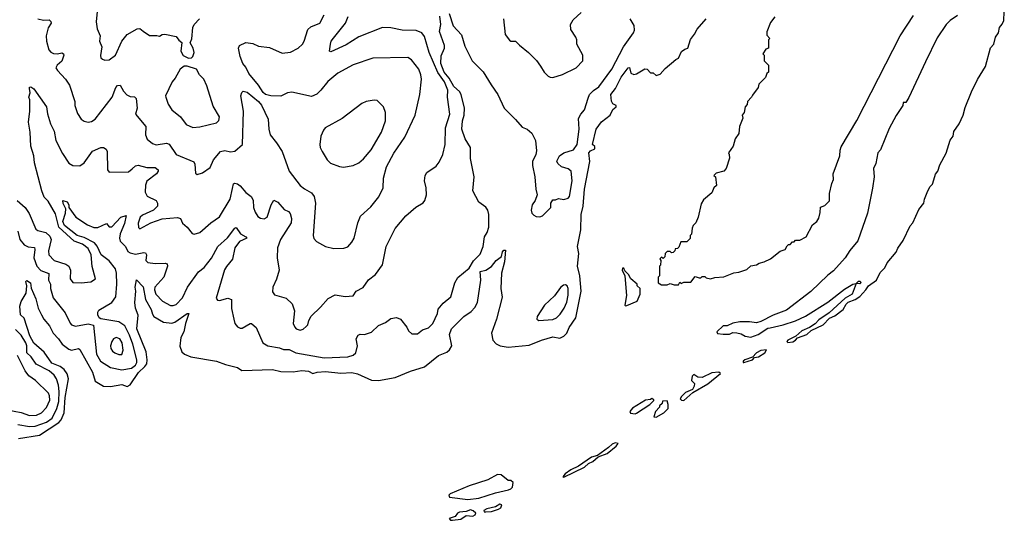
# Model space of a CAD drawing. Extents: x 1443846 to 1577407, y 839182 to 927291.
# Tile 325 of 535: x 1564404 to 1571461, y 865015 to 868600. Entities that reach past the tile are written whole.
import ezdxf

# ---------------------------------------------------------------- set-up
doc = ezdxf.new("R2010")
doc.units = 0

msp = doc.modelspace()

# ---------------------------------------------------------------- linework, layer by layer
at = {"layer": '0CON20XD'}
for points in [[(1564964.5, 868705.5), (1564952.7, 868585), (1564960, 868535), (1564980, 868485), (1564976.2, 868445), (1564993.3, 868405), (1564982.3, 868342.3), (1564986.2, 868326.2), (1564997.7, 868317.7), (1565015, 868310), (1565045, 868312.5), (1565090, 868345), (1565135.6, 868445), (1565175, 868494.4), (1565245, 868534), (1565265, 868536), (1565288.3, 868518.3), (1565335, 868487.5), (1565387.3, 868487.3), (1565405, 868481.2), (1565426.1, 868493.9), (1565443.6, 868496.4), (1565525, 868478.8), (1565545, 868452.5), (1565567, 868437), (1565560, 868375), (1565575, 868342.5), (1565615, 868324), (1565635, 868326.2), (1565646, 868335), (1565653.8, 868365), (1565648, 868395), (1565626.7, 868435), (1565637.1, 868462.9), (1565645.8, 868544.2), (1565654.2, 868565.8), (1565692.5, 868605)], [(1564535, 868605.6), (1564575, 868597.5), (1564615, 868599.2), (1564627.7, 868587.7), (1564629.7, 868575), (1564608.9, 868541.1), (1564592.7, 868485), (1564595.3, 868445.3), (1564612.2, 868385), (1564626.9, 868366.9), (1564647.3, 868357.3), (1564675.5, 868354.5), (1564705, 868361.9), (1564718.6, 868355), (1564720.6, 868345), (1564706.6, 868303.4), (1564672.5, 868275), (1564662, 868255), (1564673.8, 868235), (1564732, 868175), (1564760.3, 868130.3), (1564798, 868015), (1564800, 867985), (1564817.6, 867927.6), (1564845, 867888), (1564865, 867872.9), (1564895, 867865.8), (1564919.1, 867870.9), (1564945, 867888), (1565065.7, 868044.3), (1565092.7, 868115), (1565105, 868129.2), (1565125, 868132), (1565148, 868088), (1565171.9, 868061.9), (1565195, 868049.2), (1565226.2, 868046.2), (1565238.8, 868035), (1565245.8, 867965), (1565233.3, 867923.3), (1565308, 867835), (1565305.4, 867775.4), (1565317.5, 867745), (1565355, 867712.9), (1565382.6, 867702.6), (1565455, 867715.5), (1565475, 867709.4), (1565526, 867635), (1565651.2, 867581.2), (1565660, 867565), (1565665, 867500), (1565675, 867491.2), (1565715, 867502.9), (1565768, 867542), (1565793.7, 867596.3), (1565844.1, 867655.9), (1565873.8, 867663.8), (1565915, 867654.4), (1565945, 867658.6), (1566001.4, 867705), (1566007.3, 867945), (1565990, 868055), (1565995, 868077.5), (1566005, 868086.7), (1566035, 868081.2), (1566116.2, 868015), (1566137.5, 867987.5), (1566185, 867886.7), (1566188.5, 867815), (1566199.5, 867775), (1566245, 867718.6), (1566285, 867655.8), (1566335, 867515.8), (1566415, 867413.3), (1566445, 867387.5), (1566495, 867359.4), (1566514.7, 867334.7), (1566523.2, 867285), (1566507.1, 867055), (1566513.2, 867033.2), (1566530.6, 867010.6), (1566595, 866975.8), (1566655, 866962), (1566727.3, 866962.7), (1566755, 866974), (1566785, 867006.2), (1566800.8, 867035), (1566827.5, 867145), (1566847.3, 867192.7), (1566921.2, 867258.8), (1566978.1, 867331.9), (1567009.2, 867395), (1567011.9, 867465), (1567033.5, 867545), (1567086.5, 867643.5), (1567165, 867757.5), (1567238.2, 867915), (1567272.5, 868065), (1567283.2, 868173.2), (1567280, 868205), (1567265.6, 868245), (1567213.2, 868313.2), (1567185, 868329.2), (1566935.7, 868324.3), (1566795, 868275.6), (1566683, 868217), (1566612.7, 868157.3), (1566562.5, 868095), (1566534.5, 868065.5), (1566495, 868050), (1566355, 868081.5), (1566323.3, 868076.7), (1566275, 868051.9), (1566205, 868054), (1566165, 868063.8), (1566148.3, 868078.3), (1566115, 868132), (1566045.6, 868215), (1566025, 868258.8), (1566002.5, 868285), (1565984.4, 868335), (1565972.5, 868395), (1565980, 868415), (1566025, 868436.9), (1566075, 868428.5), (1566115, 868409.4), (1566195, 868400.6), (1566285, 868360.9), (1566345, 868368.2), (1566399.4, 868395), (1566431.5, 868425), (1566443.6, 868445), (1566469.4, 868530.6), (1566490.9, 868549.1), (1566554.2, 868575), (1566586.2, 868635)], [(1567481.5, 868645), (1567511.5, 868555), (1567570.8, 868490.8), (1567595, 868410), (1567646, 868305), (1567725, 868226.2), (1567782.4, 868132.4), (1567832, 868065), (1567877, 867967), (1567958, 867885), (1568005, 867830), (1568040, 867815), (1568075, 867786.7), (1568102, 867735), (1568108.8, 867661.2), (1568103.8, 867635), (1568080, 867585), (1568078.8, 867555), (1568096.7, 867475), (1568102.5, 867385), (1568112.5, 867345), (1568097.5, 867305), (1568076.7, 867275), (1568068.8, 867235), (1568074, 867215), (1568089.5, 867199.5), (1568105, 867190), (1568131.7, 867188.3), (1568150, 867195), (1568210, 867255), (1568210, 867285), (1568225, 867310), (1568245, 867310), (1568265, 867320), (1568305, 867312.5), (1568335, 867321.2), (1568345, 867333.3), (1568363.8, 867445), (1568355.6, 867515), (1568335, 867532), (1568286.2, 867546.2), (1568260.7, 867570.7), (1568253.6, 867586.4), (1568272.5, 867625), (1568303.2, 867646.8), (1568372.9, 867667.1), (1568399.5, 867705), (1568414.1, 867815), (1568408.4, 867891.6), (1568425, 867924.3), (1568451.5, 867955), (1568477.6, 868037.6), (1568488.8, 868065), (1568516.2, 868093.8), (1568555, 868119.2), (1568647.7, 868245), (1568731.7, 868405), (1568803.8, 868505), (1568809.2, 868525), (1568807, 868557), (1568780.4, 868605)], [(1568135.9, 868265.9), (1568163.3, 868225), (1568192.5, 868195), (1568205, 868187.5), (1568225, 868186.7), (1568295, 868207.5), (1568393.3, 868255), (1568440, 868305), (1568440, 868345), (1568397.5, 868425), (1568397.5, 868455), (1568390, 868475), (1568355, 868530), (1568352.5, 868565), (1568370.7, 868599.3), (1568428.3, 868651.7)], [(1569815, 868620), (1569785, 868580), (1569758.3, 868511.7), (1569758.3, 868488.3), (1569780, 868465), (1569770, 868455), (1569770, 868395), (1569751.7, 868388.3), (1569730, 868355), (1569740, 868345), (1569740, 868305), (1569770, 868275), (1569770, 868225), (1569760, 868215), (1569750, 868185), (1569701.7, 868138.3), (1569697, 868113), (1569655, 868060), (1569650, 868045), (1569620, 868015), (1569617, 867993), (1569602.5, 867975), (1569597.5, 867935), (1569583, 867917), (1569586.4, 867893.6), (1569562.5, 867835), (1569557.5, 867785), (1569533, 867747), (1569517, 867693), (1569483, 867647), (1569490, 867635), (1569491.7, 867608.3), (1569467, 867533), (1569450, 867515), (1569395, 867500), (1569380, 867485), (1569390, 867475), (1569397, 867413), (1569380, 867395), (1569365, 867360), (1569305, 867310), (1569288.3, 867281.7), (1569267.5, 867185), (1569250, 867145), (1569230, 867125), (1569223, 867107), (1569220, 867065), (1569210, 867055), (1569208.3, 867031.7), (1569185, 867010), (1569141.7, 867008.3), (1569128.3, 866971.7), (1569118.3, 866961.7), (1569101.7, 866958.3), (1569100, 866945), (1569088.3, 866931.7), (1569075, 866930), (1569065, 866940), (1569045, 866940), (1569030, 866925), (1569028.3, 866901.7), (1569015, 866890), (1569005, 866900), (1568992.5, 866887.5), (1569000, 866875), (1568997, 866843), (1568990, 866835), (1568990, 866765), (1568980, 866755), (1568980, 866715), (1569005, 866700), (1569045, 866700), (1569065, 866710), (1569095, 866700), (1569125, 866700), (1569135, 866720), (1569145, 866710), (1569165, 866720), (1569215, 866720), (1569245, 866760), (1569275, 866750), (1569285, 866750), (1569295, 866760), (1569315, 866760), (1569325, 866750), (1569355, 866743.3), (1569385, 866752.5), (1569451.7, 866758.3), (1569523, 866787), (1569559.3, 866790.7), (1569615, 866810), (1569645, 866837.5), (1569685, 866843.3), (1569703.8, 866856.2), (1569740, 866865), (1569785, 866887.5), (1569855, 866942.5), (1569890, 866955), (1569905, 866980), (1569915, 866990), (1569925, 866990), (1569941.7, 867008.3), (1569955, 867010), (1569965, 867020), (1569995, 867020), (1570040, 867045), (1570085, 867130), (1570116.4, 867153.6), (1570131.7, 867178.3), (1570141.7, 867218.3), (1570143, 867257), (1570175, 867270), (1570207, 867303), (1570207.5, 867355), (1570223.6, 867426.4), (1570237.5, 867455), (1570233.6, 867496.4), (1570282.5, 867625), (1570283.3, 867665), (1570291.7, 867688.3), (1570405, 867876.7), (1570715, 868483.3), (1570810.9, 868629.1)], [(1571125, 868630), (1571073.3, 868595), (1571044.4, 868565.6), (1570980.7, 868469.3), (1570895, 868298.8), (1570777.4, 868042.6), (1570755, 868007.5), (1570735, 868007.5), (1570732.5, 867985), (1570685, 867914), (1570635, 867820), (1570572.5, 867667.5), (1570554.7, 867645.3), (1570539.1, 867570.9), (1570524.4, 867535), (1570527.5, 867475), (1570516.1, 867393.9), (1570481.2, 867215), (1570411.2, 867015), (1570352.7, 866947.3), (1570320, 866895), (1570237.7, 866802.3), (1570195, 866770), (1570075, 866653.3), (1569900.7, 866519.3), (1569805, 866483.3), (1569715, 866437.5), (1569685, 866430), (1569635, 866436.7), (1569565, 866436.2), (1569514.2, 866425.8), (1569475, 866407.5), (1569445, 866406.7), (1569400, 866365), (1569405, 866352.5), (1569445, 866347.5), (1569491.7, 866348.3), (1569515, 866360), (1569545, 866357.5), (1569575, 866350), (1569603, 866333), (1569645, 866326.7), (1569695.6, 866344.4), (1569765, 866390), (1569783.6, 866393.6), (1569875, 866414), (1569965, 866444.2), (1570035, 866477.5), (1570195, 866578), (1570315, 866668.8), (1570375, 866706.2), (1570400, 866710), (1570415, 866727.5), (1570428.3, 866728.3), (1570432.5, 866715), (1570425, 866707.5), (1570400, 866710), (1570371.2, 866635), (1570320, 866605), (1570205, 866500), (1570130.7, 866449.3), (1570105, 866422.5), (1570065.5, 866394.5), (1570009.5, 866370.5), (1569966, 866334), (1569908.8, 866305), (1569901.2, 866295), (1569908.8, 866288.8)], [(1569908.8, 866288.8), (1569945, 866293.6), (1569965, 866304.7), (1569977.5, 866322.5), (1570045, 866344.8), (1570076.5, 866373.5), (1570163.7, 866415), (1570208.5, 866461.5), (1570245, 866478.4), (1570305, 866524), (1570326.9, 866563.1), (1570342.1, 866577.9), (1570391.8, 866595), (1570425, 866618.4), (1570468.9, 866665), (1570486.7, 866695), (1570544.5, 866735), (1570571, 866789), (1570605, 866823.1), (1570621.4, 866858.6), (1570685, 866934.4), (1570697, 866963), (1570735, 867018.9), (1570787.2, 867122.8), (1570805, 867144.5), (1570849.1, 867240.9), (1570883.3, 867285), (1570888.4, 867315), (1570908, 867362), (1570927, 867403), (1570945, 867422.9), (1570956.5, 867453.5), (1570967.3, 867492.7), (1570985, 867513.8), (1570999.2, 867560.9), (1571043.3, 867645), (1571073.9, 867736.1), (1571094.5, 867765), (1571100.2, 867799.8), (1571137.4, 867855), (1571165, 867915.6), (1571179.5, 867970.5), (1571225.7, 868084.3), (1571268.7, 868171.3), (1571326.5, 868265), (1571361.7, 868398.3), (1571385, 868423.9), (1571396.6, 868475), (1571419.6, 868505), (1571425.7, 868544.3), (1571445, 868568.1), (1571456.6, 868595), (1571460.8, 868655)], [(1564385.3, 867305.3), (1564442.7, 867255), (1564472.7, 867212.7), (1564520, 867100), (1564535, 867090), (1564592.5, 867075), (1564620.5, 867050.5), (1564630, 867025), (1564610, 866945), (1564612.1, 866915), (1564652.2, 866875), (1564735, 866850), (1564757.3, 866835), (1564768.8, 866805), (1564766.9, 866745), (1564785, 866718.8), (1564845, 866716), (1564915, 866722), (1564946.7, 866745), (1564923.2, 866833.2), (1564915.6, 866915), (1564895, 866960), (1564855, 866991.6), (1564794.5, 867014.5), (1564683.8, 867115), (1564659.9, 867209.9), (1564609, 867299), (1564579.9, 867329.9), (1564562.1, 867375), (1564510.9, 867575), (1564504.7, 867625.3), (1564483.8, 867693.8), (1564479.5, 867795), (1564467.9, 867865), (1564477.7, 867945), (1564476.9, 868025), (1564470.6, 868045), (1564479.2, 868075), (1564473.1, 868106.9), (1564475, 868116.7), (1564485, 868118.8), (1564505, 868104), (1564595.8, 867975), (1564602.5, 867925), (1564624.5, 867855), (1564651.3, 867801.3), (1564663.6, 867735), (1564711.4, 867641.4), (1564755, 867572), (1564785.8, 867555.8), (1564835, 867554), (1564865, 867575.8), (1564925, 867659.2), (1564985, 867684.2), (1565004.1, 867684.1), (1565023.2, 867673.2), (1565031.1, 867655), (1565032.9, 867525), (1565045, 867506.7), (1565185, 867510.8), (1565209.3, 867530.7), (1565235, 867554.3), (1565252.6, 867557.4), (1565315, 867541.5), (1565375, 867540.9), (1565396.7, 867525), (1565397.3, 867515), (1565385.2, 867494.8), (1565316.3, 867443.7), (1565306, 867415), (1565303.2, 867365), (1565317.1, 867337.1), (1565382.9, 867305), (1565392.2, 867285), (1565391.9, 867265), (1565363.3, 867236.7), (1565285, 867198.9), (1565268.5, 867185), (1565252.8, 867142.7), (1565255, 867111.2), (1565265, 867101.9), (1565344.7, 867145.3), (1565425, 867174.4), (1565535, 867183.1), (1565555.5, 867175.5), (1565571.7, 867141.7), (1565604, 867115), (1565639.5, 867069.5), (1565655, 867064), (1565695, 867076), (1565775, 867145.6), (1565835, 867187.5), (1565912.2, 867315), (1565928.8, 867391.2), (1565936.7, 867425), (1565945, 867430), (1565965, 867424.4), (1565985, 867409.4), (1566025, 867361.5), (1566062.5, 867332.5), (1566076.2, 867306.2), (1566080.5, 867255), (1566090.6, 867220.6), (1566110.3, 867190.3), (1566128.9, 867178.9), (1566155, 867174.6), (1566178.5, 867185), (1566206.7, 867273.3), (1566225, 867306.7), (1566255, 867292), (1566300.4, 867240.4), (1566331.2, 867225), (1566342.4, 867212.4), (1566352.5, 867175), (1566348.5, 867145), (1566272.9, 867025), (1566252.5, 866965), (1566248.6, 866895), (1566263.1, 866805), (1566245, 866741.2), (1566217.8, 866685), (1566215, 866650), (1566230.2, 866630.2), (1566315, 866605.6), (1566355.8, 866565), (1566374, 866515), (1566364, 866425), (1566375, 866397.5), (1566386.4, 866386.4), (1566415, 866376.7), (1566435, 866383.3), (1566457.7, 866402.3), (1566470, 866415), (1566476.2, 866445), (1566492.7, 866477.3), (1566559.7, 866540.3), (1566615.7, 866604.3), (1566665, 866629.2), (1566737, 866617), (1566795, 866622), (1566814.5, 866655.5), (1566865, 866682), (1566903.7, 866736.3), (1566954.5, 866775.5), (1567004.2, 866845), (1567030, 866975), (1567095, 867104), (1567172.5, 867195), (1567243.6, 867256.4), (1567295, 867288.8), (1567308.8, 867305), (1567319.2, 867345), (1567317.5, 867395), (1567306.2, 867445), (1567311.2, 867485), (1567322.5, 867505), (1567388.6, 867551.4), (1567410, 867580), (1567435.7, 867634.3), (1567453.1, 867706.9), (1567455.6, 867824.4), (1567485.8, 867924.2), (1567470, 868045), (1567472.9, 868095), (1567448.4, 868155), (1567401.8, 868221.8), (1567338.5, 868365), (1567305, 868479.2), (1567285.9, 868505.9), (1567245, 868521.3), (1567146.4, 868523.6), (1567065, 868540.9), (1567005, 868543.8), (1566835, 868478), (1566745, 868419.4), (1566635, 868370), (1566623.8, 868375), (1566630.8, 868425), (1566637.1, 868445), (1566653.6, 868466.4), (1566739.5, 868575), (1566757.4, 868622.6)], [(1564389.6, 867085), (1564405.9, 867025), (1564436.8, 866986.8), (1564465, 866972.2), (1564509.2, 866969.2), (1564512.6, 866955), (1564504.4, 866895), (1564527.6, 866835), (1564555, 866804.3), (1564612.9, 866782.9), (1564611.1, 866735), (1564625.8, 866705), (1564625.8, 866675), (1564645, 866608), (1564730.9, 866500.9), (1564765, 866426), (1564775.6, 866415.6), (1564805, 866405.6), (1564895, 866421.5), (1564932.1, 866412.1), (1564953.7, 866205), (1564984, 866155), (1565055, 866108.6), (1565135, 866093.2), (1565205, 866103.2), (1565234.2, 866125), (1565243.9, 866145), (1565243.2, 866165), (1565215, 866275.6), (1565191.3, 866341.3), (1565157.2, 866407.2), (1565115, 866435.8), (1564985, 866458.1), (1564974, 866465), (1564964.4, 866485), (1564963.1, 866505), (1564970.2, 866519.8), (1565064.8, 866575.2), (1565093.2, 866615), (1565100.1, 866705), (1565098.5, 866785), (1565091.2, 866815), (1565045, 866872.9), (1564987.3, 866915), (1564958.3, 866978.3), (1564940.6, 867000.6), (1564865, 867038.9), (1564815, 867054.3), (1564725, 867126.8), (1564714.2, 867155), (1564731.3, 867215), (1564733.6, 867245), (1564715.6, 867284.4), (1564714.3, 867305), (1564744.2, 867295.8), (1564757.3, 867275), (1564757.1, 867255), (1564805.5, 867185.5), (1564890, 867130), (1564935, 867110.9), (1564965, 867112.3), (1565025, 867140.5), (1565046.1, 867116.1), (1565065, 867116.2), (1565130, 867185), (1565167.5, 867197.5), (1565155, 867139.4), (1565122.9, 867067), (1565118.7, 867035), (1565125, 867014.7), (1565161.9, 866975), (1565179.6, 866939.6), (1565195, 866930), (1565235, 866920.4), (1565293.7, 866933.7), (1565305, 866931.1), (1565312.5, 866915), (1565307.1, 866875), (1565321.7, 866861.7), (1565375, 866852.9), (1565446.4, 866856.4), (1565460.8, 866850.8), (1565462.2, 866835), (1565436.6, 866755), (1565373.4, 866685), (1565370.3, 866665), (1565379.7, 866635), (1565427.9, 866585), (1565485, 866552.8), (1565505, 866552.4), (1565525, 866560.7), (1565571.7, 866608.3), (1565607.8, 866685), (1565685.4, 866795), (1565725.2, 866824.8), (1565778.3, 866891.7), (1565825, 866976.2), (1565892.9, 867037.1), (1565945, 867105.7), (1565955, 867111.4), (1565986.2, 867066.2), (1566024, 867045), (1566031.1, 867035), (1565979.2, 867010.8), (1565945.3, 866965), (1565929.6, 866885), (1565885, 866833.3), (1565872.1, 866807.9), (1565813.3, 866605), (1565822, 866592), (1565835, 866588.6), (1565895, 866606), (1565921.2, 866595), (1565922.7, 866532.7), (1565938, 866455), (1565946.2, 866425), (1565965, 866400), (1565985, 866390), (1565999.3, 866390.7), (1566055, 866423.8), (1566065, 866423.8), (1566085, 866406.2), (1566098, 866395), (1566146.2, 866286.2), (1566183.3, 866263.3), (1566265, 866249.2), (1566295, 866238), (1566335, 866237.1), (1566384.1, 866214.1), (1566585, 866178.6), (1566755, 866184.7), (1566795, 866198.2), (1566812.2, 866215), (1566824.4, 866265), (1566816.2, 866315), (1566830.5, 866339.5), (1566845, 866348), (1566875, 866346), (1566925, 866362.5), (1566975, 866408.6), (1567025, 866430.8), (1567065, 866458.8), (1567103.9, 866466.1), (1567134.1, 866454.1), (1567178.8, 866398.8), (1567191.7, 866371.7), (1567215, 866350), (1567255, 866350), (1567291.4, 866378.6), (1567335, 866393.1), (1567364.3, 866425), (1567398.8, 866495), (1567404.1, 866525.9), (1567439.5, 866570.5), (1567494.1, 866615.9), (1567523.3, 866715), (1567545, 866754), (1567625, 866819.2), (1567656.2, 866873.8), (1567705, 866920), (1567725.6, 866975), (1567735.6, 867044.4), (1567755.6, 867075), (1567765.5, 867115), (1567765.4, 867204.6), (1567759.4, 867235), (1567745, 867256.7), (1567693.7, 867293.7), (1567652.5, 867375), (1567662.4, 867475), (1567634.3, 867605), (1567634.1, 867685), (1567596.2, 867746.2), (1567572.7, 867815), (1567577.5, 867875), (1567589.6, 867915), (1567591.4, 867965), (1567567.5, 868065), (1567555.7, 868085.7), (1567515, 868121.6), (1567481.5, 868181.5), (1567445.8, 868225), (1567423.2, 868285), (1567425, 868342), (1567447.8, 868395), (1567449.4, 868415), (1567413.3, 868515), (1567422.5, 868565), (1567416, 868625)], [(1564722, 866095), (1564695.1, 866115.1), (1564635, 866140.3), (1564579.5, 866219.5), (1564505, 866284.1), (1564475.7, 866335), (1564435, 866462.5), (1564410.8, 866485), (1564405, 866547.5), (1564415, 866582), (1564449.3, 866640.7), (1564455.7, 866695), (1564448.8, 866725), (1564455, 866731.2), (1564481.1, 866715), (1564487, 866677), (1564519.9, 866599.9), (1564536.1, 866535), (1564560, 866485), (1564576.5, 866455), (1564618.3, 866408.3), (1564642.9, 866355), (1564683.2, 866315), (1564707.2, 866277.2), (1564755, 866240.5), (1564775, 866232.2), (1564824.3, 866244.3), (1564835, 866238), (1564925.5, 866075.5), (1564945, 866010), (1565004.2, 865974.2), (1565055, 865972.5), (1565135, 865987.8), (1565175, 865973.1), (1565195, 865984.3), (1565255, 866074.3), (1565300.6, 866115), (1565314.2, 866135), (1565318.2, 866165), (1565311.4, 866221.4), (1565244.3, 866385.7), (1565253.1, 866483.1), (1565234.4, 866535), (1565229.2, 866575), (1565236.7, 866655), (1565232.5, 866685), (1565242.3, 866737.7), (1565287.8, 866687.8), (1565305.7, 866595), (1565345.7, 866525), (1565355, 866491.2), (1565366, 866475), (1565435, 866432.7), (1565495, 866426.1), (1565516.1, 866433.9), (1565604.2, 866495), (1565616.2, 866495), (1565591.5, 866425), (1565580.6, 866365), (1565558.1, 866325), (1565552.4, 866262.4), (1565565, 866220), (1565585, 866203.8), (1565630, 866185), (1565815, 866153.3), (1565879.5, 866129.5), (1565965, 866110), (1565997, 866087), (1566215, 866093.8), (1566275, 866081.2), (1566365, 866078.8), (1566425, 866088), (1566475, 866082), (1566505, 866066.2), (1566535, 866075.6), (1566595, 866080), (1566705, 866069.2), (1566785, 866072), (1566825, 866063.3), (1566925, 866017.5), (1566975, 866016.7), (1567095, 866036.7), (1567205, 866082.5), (1567305, 866113.3), (1567405, 866194.4), (1567465, 866218), (1567485.2, 866234.8), (1567501.9, 866265), (1567484, 866345), (1567497.9, 866385), (1567586.8, 866475), (1567639.9, 866510.1), (1567665, 866538.2), (1567685.7, 866575), (1567709.6, 866735), (1567705, 866796.7), (1567745, 866806.7), (1567785, 866833.3), (1567819.2, 866875), (1567856.8, 866903.2), (1567865, 866936.2), (1567875, 866948.8), (1567885, 866950), (1567878.1, 866865), (1567856.4, 866783.6), (1567853.3, 866675), (1567862, 866612), (1567822.5, 866455), (1567785.3, 866355), (1567795.4, 866305.4), (1567818.1, 866278.1), (1567846.4, 866263.6), (1567906.1, 866253.9), (1568055, 866270), (1568144.2, 866305.8), (1568225, 866328.8), (1568275, 866320), (1568305, 866333.8), (1568325.6, 866354.4), (1568343.3, 866395), (1568389.5, 866465), (1568427.8, 866655), (1568417.5, 866765), (1568401.6, 866835), (1568411.6, 866925), (1568402.1, 866975), (1568425.5, 867095), (1568428.5, 867205), (1568443.1, 867265), (1568450.9, 867385), (1568490, 867585), (1568483.9, 867646.1), (1568495, 867660), (1568525.8, 867675), (1568525, 867692.5), (1568508.8, 867705), (1568535.4, 867815), (1568575, 867868.5), (1568636.7, 867915), (1568653.9, 867956.1), (1568680, 867975), (1568680, 867985), (1568655, 867997.5), (1568646.1, 868016.1), (1568641.8, 868065), (1568673.1, 868106.9), (1568715, 868187.5), (1568764.2, 868255), (1568775, 868257.5), (1568785, 868217.5), (1568805, 868207.5), (1568825, 868212.5), (1568885, 868247.5), (1568900, 868245), (1568925, 868220), (1568945, 868220), (1568965, 868200), (1568995, 868210), (1569030.7, 868249.3), (1569105.8, 868314.2), (1569125, 868324), (1569148.3, 868371.7), (1569170.8, 868389.2), (1569192.5, 868395), (1569212.1, 868457.9), (1569241.4, 868495), (1569259.1, 868530.9), (1569323.3, 868605)], [(1567872.5, 868605), (1567884.2, 868494.2), (1567915, 868452.5), (1567925, 868446.7), (1567956.6, 868446.6), (1567985, 868416.2), (1568051.2, 868365), (1568106.9, 868306.9), (1568135.9, 868265.9)], [(1565645, 867828), (1565695, 867832.9), (1565815, 867860), (1565832.4, 867877.6), (1565836.4, 867905), (1565790.8, 867980.8), (1565746.4, 868125), (1565724.6, 868174.6), (1565693.8, 868205), (1565670, 868245), (1565605, 868268), (1565583.9, 868266.1), (1565553.9, 868246.1), (1565519.4, 868180.6), (1565497.1, 868155), (1565450, 868055), (1565451.2, 868045), (1565468.6, 867995), (1565495, 867954), (1565557.5, 867905), (1565598, 867848), (1565645, 867828)], [(1566725, 867544.4), (1566795, 867555.6), (1566834.6, 867575.4), (1566867.7, 867602.3), (1566923.4, 867666.6), (1566997.8, 867795), (1567025.7, 867875), (1567025.7, 867935), (1567011.2, 867975), (1566965, 868022), (1566945, 868024.3), (1566887, 868013), (1566855, 867999.2), (1566715, 867892.9), (1566594.5, 867825.5), (1566580.9, 867809.1), (1566562.5, 867765), (1566556, 867705), (1566558, 867685), (1566572, 867655), (1566608, 867595), (1566632.4, 867572.4), (1566695, 867548.9), (1566725, 867544.4)], [(1568745, 866550), (1568755, 866552.5), (1568830, 866585), (1568850, 866635), (1568850, 866675), (1568830, 866695), (1568830, 866705), (1568783.6, 866743.6), (1568767.5, 866775), (1568741.7, 866801.7), (1568735, 866820), (1568725, 866820), (1568722.5, 866805), (1568740, 866765), (1568752.5, 866625), (1568740, 866555), (1568745, 866550)], [(1568125.8, 866445.8), (1568225, 866453.6), (1568252.1, 866465), (1568278.5, 866491.5), (1568306.4, 866533.6), (1568325, 866577.5), (1568335, 866627.5), (1568335.9, 866675), (1568326.7, 866695), (1568315, 866700.6), (1568301.7, 866698.3), (1568279.1, 866680.9), (1568237, 866623), (1568164.2, 866555), (1568112, 866475), (1568110, 866455), (1568125.8, 866445.8)], [(1564390.3, 865699.7), (1564475, 865687.3), (1564515, 865687.9), (1564595, 865717.7), (1564636.5, 865745), (1564671, 865815), (1564684, 865865), (1564687.6, 865937.6), (1564681.6, 865981.6), (1564668.3, 866028.3), (1564652.1, 866055), (1564615, 866085.3), (1564522.5, 866132.5), (1564486.7, 866185), (1564455.8, 866215), (1564454.6, 866265), (1564447.8, 866285), (1564415, 866339.4), (1564375, 866382)], [(1565115, 866202.1), (1565135, 866202.5), (1565146.1, 866233.9), (1565138.4, 866285), (1565122.2, 866315), (1565095, 866324.5), (1565077.1, 866315), (1565063.5, 866295), (1565054.6, 866265), (1565056.5, 866245), (1565068.9, 866225), (1565085, 866213.8), (1565115, 866202.1)], [(1569595, 866144.4), (1569655, 866164.1), (1569670, 866180), (1569698.1, 866185), (1569745.4, 866215), (1569755.9, 866235.9), (1569715, 866230), (1569684, 866215), (1569656.7, 866183.3), (1569600, 866165), (1569590, 866155), (1569590, 866145), (1569595, 866144.4)], [(1564315.3, 865805.3), (1564415, 865787.6), (1564475, 865765.8), (1564525, 865767.5), (1564560.9, 865785), (1564595, 865821.5), (1564619.4, 865875), (1564618.1, 865905), (1564610.3, 865925), (1564517.9, 866015), (1564470.2, 866050.2), (1564443.4, 866085), (1564388.2, 866195)], [(1564395, 865601.2), (1564545, 865625.5), (1564685.1, 865714.9), (1564701.5, 865735), (1564723, 865785), (1564730.6, 865895), (1564753.1, 866026.9), (1564745, 866064.1), (1564722, 866095)], [(1569165, 865872.7), (1569229.5, 865930.5), (1569335, 865991.8), (1569426.1, 866066.1), (1569415, 866076.7), (1569365, 866070), (1569295, 866037.5), (1569265, 866040), (1569235, 866060), (1569223, 866047), (1569220, 866015), (1569240, 865995), (1569237.5, 865975), (1569225, 865952.5), (1569175, 865930), (1569147.5, 865902.5), (1569137.5, 865885), (1569146.2, 865875), (1569165, 865872.7)], [(1568815, 865777.5), (1568825, 865782.5), (1568920, 865845), (1568948.3, 865871.7), (1568948.3, 865878.3), (1568935, 865887.5), (1568925, 865880), (1568890, 865875), (1568795, 865817.5), (1568777.5, 865795), (1568781.7, 865781.7), (1568815, 865777.5)], [(1568965, 865754.3), (1569020, 865785), (1569050.8, 865815), (1569052.5, 865845), (1569045, 865870), (1569011.7, 865868.3), (1569008.3, 865851.7), (1568990, 865835), (1568990, 865825), (1568960, 865795), (1568950, 865755), (1568965, 865754.3)], [(1568305, 865322.5), (1568451.4, 865395), (1568479.6, 865420.4), (1568512.5, 865435), (1568550.3, 865469.7), (1568615, 865493.5), (1568679.1, 865545), (1568692.5, 865565), (1568671.2, 865568.8), (1568649.2, 865560.8), (1568623.8, 865535), (1568545, 865480), (1568503.3, 865466.7), (1568408.3, 865401.7), (1568353, 865377), (1568313, 865347), (1568297.5, 865325), (1568305, 865322.5)], [(1567615, 865163.3), (1567695, 865173.3), (1567815, 865212.5), (1567907, 865233), (1567925, 865240), (1567937, 865253), (1567940, 865285), (1567925, 865300), (1567905, 865300), (1567855, 865340), (1567828.3, 865341.7), (1567760, 865305), (1567625, 865261.2), (1567490, 865205), (1567480, 865195), (1567485, 865180), (1567615, 865163.3)], [(1567745, 865074.6), (1567785, 865078.7), (1567836.7, 865095), (1567853.1, 865105), (1567860, 865125), (1567845, 865131.2), (1567815, 865110.8), (1567752.1, 865097.9), (1567730, 865085), (1567732.5, 865075), (1567745, 865074.6)], [(1567505, 865014.8), (1567565, 865023.7), (1567605, 865048.6), (1567651.2, 865045), (1567669.2, 865055), (1567672, 865065), (1567655, 865082.9), (1567635, 865090), (1567605, 865078.6), (1567555, 865073.5), (1567541.4, 865065), (1567525, 865041.2), (1567482.5, 865027.5), (1567491.2, 865015), (1567505, 865014.8)]]:
    msp.add_lwpolyline(points, dxfattribs=at)

doc.saveas('drawing.dxf')
